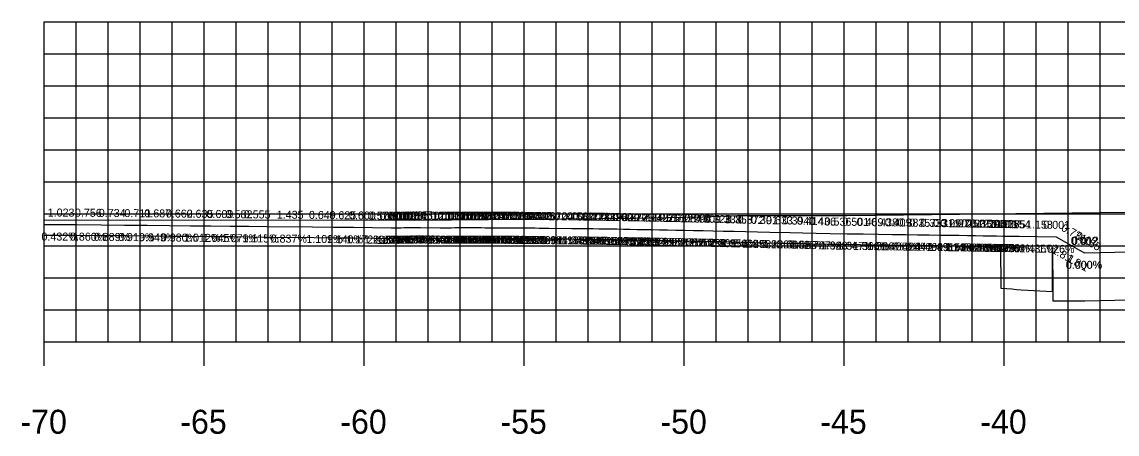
# Model space of a CAD drawing. Extents: x 40011 to 50684, y 49949 to 72236.
# Drawn here: x 41624.51 to 41658.73, y 67932.31 to 67945.2 of the extents above; entities that cross this region are included whole.
import ezdxf

# ---------------------------------------------------------------- set-up
doc = ezdxf.new("R2010")
doc.units = 0
for name, color, linetype in [('10', 7, 'Continuous'), ('51', 7, 'Continuous'), ('52', 7, 'Continuous'), ('53', 7, 'Continuous'), ('54', 7, 'Continuous'), ('55', 7, 'Continuous'), ('57', 7, 'Continuous'), ('58', 7, 'Continuous'), ('59', 7, 'Continuous')]:
    doc.layers.add(name, color=color, linetype=linetype)

msp = doc.modelspace()

# ---------------------------------------------------------------- linework, layer by layer
at = {"layer": '51'}
for p, q in [((41625.205, 67935.196), (41625.205, 67945.196)), ((41625.205, 67945.196), (41625.955, 67945.196)), ((41625.205, 67940.196), (41625.955, 67940.196)), ((41625.205, 67935.196), (41625.955, 67935.196))]:
    msp.add_line(p, q, dxfattribs=at)
at = {"layer": '52'}
for p, q in [((41625.205, 67935.196), (41765.205, 67935.196)), ((41625.205, 67934.446), (41625.205, 67935.196)), ((41630.205, 67934.446), (41630.205, 67935.196)), ((41635.205, 67934.446), (41635.205, 67935.196)), ((41640.205, 67934.446), (41640.205, 67935.196)), ((41645.205, 67934.446), (41645.205, 67935.196)), ((41650.205, 67934.446), (41650.205, 67935.196)), ((41655.205, 67934.446), (41655.205, 67935.196))]:
    msp.add_line(p, q, dxfattribs=at)
at = {"layer": '53'}
for p, q in [((41625.205, 67944.196), (41765.205, 67944.196)), ((41625.205, 67943.196), (41765.205, 67943.196)), ((41625.205, 67942.196), (41765.205, 67942.196)), ((41625.205, 67941.196), (41765.205, 67941.196)), ((41625.205, 67939.196), (41765.205, 67939.196)), ((41625.205, 67938.196), (41765.205, 67938.196)), ((41625.205, 67937.196), (41765.205, 67937.196)), ((41625.205, 67936.196), (41765.205, 67936.196))]:
    msp.add_line(p, q, dxfattribs=at)
at = {"layer": '54'}
for p, q in [((41626.205, 67935.196), (41626.205, 67945.196)), ((41627.205, 67935.196), (41627.205, 67945.196)), ((41628.205, 67935.196), (41628.205, 67945.196)), ((41629.205, 67935.196), (41629.205, 67945.196)), ((41631.205, 67935.196), (41631.205, 67945.196)), ((41632.205, 67935.196), (41632.205, 67945.196)), ((41633.205, 67935.196), (41633.205, 67945.196)), ((41634.205, 67935.196), (41634.205, 67945.196)), ((41636.205, 67935.196), (41636.205, 67945.196)), ((41637.205, 67935.196), (41637.205, 67945.196)), ((41638.205, 67935.196), (41638.205, 67945.196)), ((41639.205, 67935.196), (41639.205, 67945.196)), ((41641.205, 67935.196), (41641.205, 67945.196)), ((41642.205, 67935.196), (41642.205, 67945.196)), ((41643.205, 67935.196), (41643.205, 67945.196)), ((41644.205, 67935.196), (41644.205, 67945.196)), ((41646.205, 67935.196), (41646.205, 67945.196)), ((41647.205, 67935.196), (41647.205, 67945.196)), ((41648.205, 67935.196), (41648.205, 67945.196)), ((41649.205, 67935.196), (41649.205, 67945.196)), ((41651.205, 67935.196), (41651.205, 67945.196)), ((41652.205, 67935.196), (41652.205, 67945.196)), ((41653.205, 67935.196), (41653.205, 67945.196)), ((41654.205, 67935.196), (41654.205, 67945.196)), ((41656.205, 67935.196), (41656.205, 67945.196)), ((41657.205, 67935.196), (41657.205, 67945.196)), ((41658.205, 67935.196), (41658.205, 67945.196))]:
    msp.add_line(p, q, dxfattribs=at)
at = {"layer": '55'}
for p, q in [((41625.205, 67945.196), (41765.205, 67945.196)), ((41625.205, 67935.196), (41625.205, 67945.196)), ((41630.205, 67935.196), (41630.205, 67945.196)), ((41635.205, 67935.196), (41635.205, 67945.196)), ((41640.205, 67935.196), (41640.205, 67945.196)), ((41645.205, 67935.196), (41645.205, 67945.196)), ((41650.205, 67935.196), (41650.205, 67945.196)), ((41655.205, 67935.196), (41655.205, 67945.196)), ((41625.205, 67940.196), (41765.205, 67940.196)), ((41625.205, 67935.196), (41765.205, 67935.196))]:
    msp.add_line(p, q, dxfattribs=at)
at = {"layer": '57'}
msp.add_lwpolyline([(41625.205, 67939.009), (41636.789, 67939), (41643.679, 67939.064), (41645.788, 67939.097), (41646.861, 67939.141), (41650.296, 67939.147), (41661.708, 67939.276), (41667.247, 67938.892), (41667.308, 67938.887), (41667.339, 67938.884), (41667.494, 67938.865), (41667.638, 67938.857), (41671.342, 67938.777), (41671.416, 67938.767), (41674.766, 67938.672), (41674.829, 67938.676), (41674.835, 67938.674), (41675.468, 67938.279), (41675.488, 67938.267), (41697.725, 67938.64)], dxfattribs=at)
at = {"layer": '58'}
msp.add_lwpolyline([(41625.205, 67938.533), (41626.238, 67938.528), (41627.002, 67938.522), (41627.743, 67938.515), (41628.46, 67938.509), (41629.152, 67938.502), (41629.819, 67938.496), (41630.459, 67938.489), (41631.072, 67938.483), (41631.658, 67938.476), (41632.216, 67938.47), (41633.63, 67938.457), (41634.283, 67938.45), (41634.911, 67938.443), (41635.514, 67938.435), (41636.093, 67938.429), (41636.096, 67938.434), (41636.195, 67938.43), (41636.294, 67938.431), (41636.394, 67938.432), (41636.494, 67938.433), (41636.595, 67938.434), (41636.697, 67938.435), (41636.799, 67938.436), (41636.902, 67938.437), (41637.006, 67938.437), (41637.62, 67938.431), (41637.731, 67938.431), (41637.843, 67938.432), (41637.955, 67938.432), (41638.068, 67938.433), (41638.181, 67938.433), (41638.296, 67938.433), (41638.411, 67938.433), (41638.527, 67938.433), (41638.644, 67938.433), (41638.762, 67938.433), (41638.881, 67938.433), (41639.001, 67938.432), (41639.122, 67938.432), (41639.244, 67938.431), (41639.367, 67938.431), (41639.491, 67938.43), (41639.616, 67938.43), (41639.743, 67938.429), (41639.87, 67938.428), (41639.999, 67938.427), (41640.129, 67938.426), (41640.261, 67938.425), (41640.394, 67938.423), (41640.529, 67938.422), (41640.668, 67938.421), (41640.812, 67938.419), (41640.959, 67938.417), (41641.687, 67938.41), (41641.843, 67938.408), (41642.003, 67938.406), (41642.168, 67938.404), (41642.337, 67938.402), (41642.513, 67938.4), (41642.693, 67938.397), (41642.88, 67938.394), (41643.073, 67938.391), (41643.272, 67938.388), (41643.479, 67938.384), (41643.692, 67938.38), (41643.914, 67938.376), (41644.144, 67938.372), (41644.382, 67938.368), (41644.63, 67938.363), (41644.887, 67938.358), (41645.156, 67938.352), (41645.435, 67938.346), (41645.727, 67938.34), (41646.031, 67938.333), (41646.35, 67938.326), (41646.683, 67938.318), (41647.033, 67938.31), (41647.4, 67938.301), (41647.786, 67938.291), (41648.192, 67938.281), (41648.814, 67938.274), (41649.222, 67938.263), (41649.668, 67938.25), (41650.209, 67938.243), (41650.715, 67938.236), (41651.186, 67938.23), (41651.627, 67938.224), (41652.039, 67938.217), (41652.423, 67938.212), (41652.781, 67938.207), (41653.115, 67938.202), (41653.426, 67938.197), (41653.716, 67938.193), (41653.987, 67938.189), (41654.239, 67938.185), (41654.474, 67938.181), (41654.693, 67938.177), (41654.897, 67938.174), (41655.087, 67938.171), (41655.094, 67936.875), (41655.271, 67936.861), (41655.436, 67936.848), (41655.589, 67936.835), (41655.732, 67936.823), (41656.709, 67936.766), (41656.712, 67938.146), (41656.714, 67938.146), (41656.723, 67936.768), (41656.724, 67936.476), (41657.538, 67936.476), (41657.55, 67936.476), (41657.723, 67936.476), (41657.725, 67936.476), (41661.933, 67936.565)], dxfattribs=at)
at = {"layer": '59'}
msp.add_lwpolyline([(41625.205, 67938.862), (41626.228, 67938.858), (41626.984, 67938.851), (41627.718, 67938.845), (41628.429, 67938.838), (41629.116, 67938.832), (41629.778, 67938.825), (41630.413, 67938.819), (41631.022, 67938.812), (41631.604, 67938.806), (41632.158, 67938.8), (41633.594, 67938.788), (41634.243, 67938.781), (41634.868, 67938.774), (41635.468, 67938.767), (41636.044, 67938.76), (41636.144, 67938.761), (41636.245, 67938.762), (41636.347, 67938.763), (41636.449, 67938.764), (41636.551, 67938.765), (41636.655, 67938.766), (41636.759, 67938.767), (41636.863, 67938.768), (41636.969, 67938.768), (41637.58, 67938.762), (41637.693, 67938.762), (41637.806, 67938.763), (41637.92, 67938.763), (41638.034, 67938.764), (41638.15, 67938.764), (41638.266, 67938.764), (41638.383, 67938.764), (41638.501, 67938.764), (41638.62, 67938.764), (41638.74, 67938.764), (41638.86, 67938.764), (41638.982, 67938.763), (41639.105, 67938.763), (41639.229, 67938.762), (41639.354, 67938.762), (41639.48, 67938.761), (41639.607, 67938.761), (41639.735, 67938.76), (41639.865, 67938.759), (41639.996, 67938.758), (41640.128, 67938.757), (41640.262, 67938.756), (41640.397, 67938.754), (41640.534, 67938.753), (41640.676, 67938.752), (41640.822, 67938.75), (41640.972, 67938.748), (41641.695, 67938.742), (41641.853, 67938.74), (41642.016, 67938.738), (41642.183, 67938.735), (41642.356, 67938.733), (41642.533, 67938.731), (41642.717, 67938.728), (41642.906, 67938.725), (41643.102, 67938.722), (41643.304, 67938.719), (41643.514, 67938.715), (41643.731, 67938.711), (41643.955, 67938.707), (41644.188, 67938.703), (41644.43, 67938.699), (41644.681, 67938.694), (41644.943, 67938.688), (41645.215, 67938.683), (41645.499, 67938.677), (41645.794, 67938.671), (41646.103, 67938.664), (41646.426, 67938.656), (41646.765, 67938.649), (41647.119, 67938.64), (41647.491, 67938.631), (41647.882, 67938.622), (41648.516, 67938.614), (41648.91, 67938.604), (41649.324, 67938.593), (41649.76, 67938.581), (41650.296, 67938.574), (41650.797, 67938.567), (41651.266, 67938.561), (41651.704, 67938.554), (41652.114, 67938.549), (41652.496, 67938.543), (41652.853, 67938.538), (41653.186, 67938.533), (41653.496, 67938.529), (41653.786, 67938.524), (41654.056, 67938.52), (41654.308, 67938.516), (41654.543, 67938.512), (41654.762, 67938.509), (41654.966, 67938.505), (41655.157, 67938.502), (41655.168, 67938.502), (41655.345, 67938.499), (41655.511, 67938.496), (41655.665, 67938.494), (41656.823, 67938.477), (41656.824, 67938.477), (41657.555, 67938.064), (41657.711, 67937.977), (41657.723, 67937.977), (41657.724, 67937.977), (41661.933, 67938.067)], dxfattribs=at)

# ---------------------------------------------------------------- texts
at = {"layer": '10'}
for s, rotation, p in [('1.023', 359.7527, (41625.316, 67939.112)), ('0.756', 359.5071, (41626.167, 67939.108)), ('0.734', 359.4905, (41626.912, 67939.102)), ('0.711', 359.4736, (41627.712, 67939.095)), ('0.687', 359.4563, (41628.334, 67939.089)), ('0.662', 359.4385, (41629.008, 67939.083)), ('0.635', 359.4202, (41629.655, 67939.076)), ('0.609', 359.4013, (41630.277, 67939.07)), ('0.582', 359.3817, (41630.876, 67939.064)), ('0.555', 359.3614, (41631.441, 67939.058)), ('1.435', 359.5204, (41632.473, 67939.047)), ('0.649', 359.3645, (41633.477, 67939.039)), ('0.625', 359.3467, (41634.117, 67939.032)), ('0.600', 359.3283, (41634.728, 67939.025)), ('0.576', 359.3094, (41635.318, 67939.018)), ('0.100', 0.7491, (41635.688, 67939.005)), ('0.101', 0.6963, (41635.826, 67939.007)), ('0.101', 0.6443, (41635.928, 67939.009)), ('0.102', 0.5932, (41635.995, 67939.01)), ('0.103', 0.5429, (41636.095, 67939.011)), ('0.103', 0.4934, (41636.198, 67939.012)), ('0.104', 0.4448, (41636.301, 67939.013)), ('0.105', 0.3969, (41636.406, 67939.015)), ('0.105', 0.3499, (41636.511, 67939.016)), ('0.612', 359.3864, (41636.875, 67939.019)), ('0.112', 0.2959, (41637.273, 67939.01)), ('0.113', 0.252, (41637.384, 67939.011)), ('0.114', 0.2087, (41637.497, 67939.012)), ('0.115', 0.1661, (41637.612, 67939.012)), ('0.115', 0.1242, (41637.727, 67939.013)), ('0.116', 0.0828, (41637.843, 67939.013)), ('0.117', 0.0422, (41637.962, 67939.014)), ('0.118', 0.0021, (41638.078, 67939.014)), ('0.119', 359.9627, (41638.196, 67939.014)), ('0.120', 359.924, (41638.278, 67939.015)), ('0.121', 359.8858, (41638.436, 67939.015)), ('0.122', 359.8483, (41638.522, 67939.015)), ('0.123', 359.8114, (41638.642, 67939.014)), ('0.124', 359.7751, (41638.766, 67939.014)), ('0.125', 359.7394, (41638.89, 67939.014)), ('0.126', 359.7043, (41639.016, 67939.014)), ('0.127', 359.6698, (41639.144, 67939.013)), ('0.128', 359.6359, (41639.271, 67939.013)), ('0.130', 359.6026, (41639.399, 67939.012)), ('0.131', 359.5698, (41639.567, 67939.011)), ('0.132', 359.5376, (41639.663, 67939.011)), ('0.134', 359.506, (41639.794, 67939.01)), ('0.135', 359.4749, (41639.928, 67939.009)), ('0.138', 359.4443, (41640.065, 67939.008)), ('0.142', 359.4138, (41640.205, 67939.006)), ('0.146', 359.3833, (41640.347, 67939.005)), ('0.150', 359.3529, (41640.496, 67939.004)), ('0.724', 359.4593, (41640.896, 67938.999)), ('0.158', 359.3192, (41641.374, 67938.995)), ('0.162', 359.288, (41641.536, 67938.994)), ('0.167', 359.2567, (41641.7, 67938.992)), ('0.172', 359.2255, (41641.873, 67938.99)), ('0.178', 359.1943, (41642.046, 67938.987)), ('0.183', 359.1631, (41642.226, 67938.985)), ('0.189', 359.1319, (41642.413, 67938.983)), ('0.196', 359.1008, (41642.604, 67938.98)), ('0.202', 359.0698, (41642.769, 67938.977)), ('0.209', 359.0388, (41642.973, 67938.974)), ('0.217', 359.0079, (41643.226, 67938.97)), ('0.225', 358.9771, (41643.407, 67938.967)), ('0.233', 358.9464, (41643.635, 67938.963)), ('0.242', 358.9159, (41643.874, 67938.959)), ('0.251', 358.8854, (41644.157, 67938.954)), ('0.261', 358.8552, (41644.413, 67938.949)), ('0.272', 358.825, (41644.647, 67938.945)), ('0.284', 358.7951, (41644.921, 67938.939)), ('0.296', 358.7653, (41645.21, 67938.933)), ('0.309', 358.7358, (41645.512, 67938.927)), ('0.323', 358.7065, (41645.829, 67938.92)), ('0.338', 358.6774, (41646.159, 67938.913)), ('0.355', 358.6486, (41646.505, 67938.905)), ('0.372', 358.6201, (41646.872, 67938.896)), ('0.391', 358.5918, (41647.288, 67938.886)), ('0.633', 359.2921, (41647.759, 67938.873)), ('0.394', 358.5108, (41648.276, 67938.87)), ('0.414', 358.48, (41648.719, 67938.859)), ('0.436', 358.4495, (41649.105, 67938.849)), ('0.536', 359.2391, (41649.589, 67938.833)), ('0.501', 359.2283, (41650.146, 67938.826)), ('0.469', 359.2174, (41650.591, 67938.82)), ('0.438', 359.2062, (41651.045, 67938.814)), ('0.409', 359.1948, (41651.469, 67938.808)), ('0.382', 359.183, (41651.869, 67938.802)), ('0.357', 359.171, (41652.237, 67938.797)), ('0.333', 359.1586, (41652.58, 67938.792)), ('0.311', 359.1458, (41652.979, 67938.786)), ('0.290', 359.1326, (41653.203, 67938.783)), ('0.270', 359.119, (41653.485, 67938.779)), ('0.252', 359.105, (41653.747, 67938.775)), ('0.235', 359.0904, (41653.988, 67938.771)), ('0.219', 359.0753, (41654.255, 67938.767)), ('0.204', 359.0596, (41654.427, 67938.764)), ('0.190', 359.0433, (41654.662, 67938.761)), ('0.011', 360, (41654.797, 67938.752)), ('0.177', 359.0268, (41654.86, 67938.758)), ('0.165', 359.0091, (41655.029, 67938.755)), ('0.154', 358.9907, (41655.189, 67938.752)), ('1.158', 359.1772, (41655.883, 67938.741)), ('0.001', 359.4124, (41656.422, 67938.731)), ('0.731', 330.5468, (41656.961, 67938.687)), ('0.155', 330.7156, (41657.404, 67938.436)), ('0.432%', 359.7527, (41625.121, 67938.363)), ('0.860%', 359.5071, (41626.01, 67938.36)), ('0.889%', 359.4905, (41626.755, 67938.353)), ('0.919%', 359.4736, (41627.514, 67938.347)), ('0.949%', 359.4563, (41628.172, 67938.341)), ('0.980%', 359.4385, (41628.85, 67938.334)), ('1.012%', 359.4202, (41629.577, 67938.327)), ('1.045%', 359.4013, (41630.157, 67938.321)), ('1.079%', 359.3817, (41630.754, 67938.315)), ('1.115%', 359.3614, (41631.4, 67938.308)), ('0.837%', 359.5204, (41632.281, 67938.299)), ('1.109%', 359.3645, (41633.398, 67938.29)), ('1.140%', 359.3467, (41634.034, 67938.283)), ('1.172%', 359.3283, (41634.65, 67938.276)), ('1.205%', 359.3094, (41635.198, 67938.27)), ('-1.308%', 0.7491, (41635.488, 67938.252)), ('-1.215%', 0.6963, (41635.627, 67938.255)), ('-1.125%', 0.6443, (41635.728, 67938.256)), ('-1.035%', 0.5932, (41635.789, 67938.257)), ('-0.948%', 0.5429, (41635.851, 67938.259)), ('-0.861%', 0.4934, (41635.994, 67938.261)), ('-0.776%', 0.4448, (41636.06, 67938.262)), ('-0.693%', 0.3969, (41636.161, 67938.263)), ('-0.611%', 0.3499, (41636.344, 67938.265)), ('1.071%', 359.3864, (41636.756, 67938.271)), ('-0.517%', 0.2959, (41637.027, 67938.259)), ('-0.440%', 0.252, (41637.096, 67938.26)), ('-0.364%', 0.2087, (41637.21, 67938.261)), ('-0.290%', 0.1661, (41637.327, 67938.262)), ('-0.217%', 0.1242, (41637.482, 67938.262)), ('-0.145%', 0.0828, (41637.594, 67938.263)), ('-0.074%', 0.0422, (41637.672, 67938.264)), ('-0.004%', 0.0021, (41637.789, 67938.264)), ('0.065%', 359.9627, (41637.967, 67938.265)), ('0.133%', 359.924, (41638.125, 67938.265)), ('0.199%', 359.8858, (41638.244, 67938.265)), ('0.265%', 359.8483, (41638.328, 67938.265)), ('0.329%', 359.8114, (41638.45, 67938.265)), ('0.393%', 359.7751, (41638.571, 67938.265)), ('0.455%', 359.7394, (41638.695, 67938.265)), ('0.516%', 359.7043, (41638.86, 67938.264)), ('0.576%', 359.6698, (41638.949, 67938.264)), ('0.635%', 359.6359, (41639.075, 67938.264)), ('0.694%', 359.6026, (41639.201, 67938.263)), ('0.751%', 359.5698, (41639.375, 67938.262)), ('0.807%', 359.5376, (41639.468, 67938.262)), ('0.862%', 359.506, (41639.6, 67938.261)), ('0.916%', 359.4749, (41639.77, 67938.26)), ('0.970%', 359.4443, (41639.869, 67938.259)), ('1.023%', 359.4138, (41640.048, 67938.258)), ('1.076%', 359.3833, (41640.191, 67938.257)), ('1.129%', 359.3529, (41640.377, 67938.255)), ('0.944%', 359.4593, (41640.732, 67938.251)), ('1.188%', 359.3192, (41641.255, 67938.247)), ('1.243%', 359.288, (41641.374, 67938.246)), ('1.297%', 359.2567, (41641.541, 67938.244)), ('1.352%', 359.2255, (41641.71, 67938.242)), ('1.406%', 359.1943, (41641.882, 67938.24)), ('1.461%', 359.1631, (41642.101, 67938.237)), ('1.515%', 359.1319, (41642.289, 67938.234)), ('1.569%', 359.1008, (41642.441, 67938.232)), ('1.624%', 359.0698, (41642.64, 67938.229)), ('1.678%', 359.0388, (41642.848, 67938.226)), ('1.732%', 359.0079, (41643.062, 67938.223)), ('1.785%', 358.9771, (41643.282, 67938.219)), ('1.839%', 358.9464, (41643.509, 67938.216)), ('1.892%', 358.9159, (41643.747, 67938.211)), ('1.946%', 358.8854, (41643.989, 67938.207)), ('1.998%', 358.8552, (41644.248, 67938.202)), ('2.051%', 358.825, (41644.517, 67938.197)), ('2.103%', 358.7951, (41644.794, 67938.192)), ('2.155%', 358.7653, (41645.083, 67938.186)), ('2.207%', 358.7358, (41645.349, 67938.18)), ('2.258%', 358.7065, (41645.664, 67938.173)), ('2.309%', 358.6774, (41645.992, 67938.166)), ('2.359%', 358.6486, (41646.338, 67938.159)), ('2.409%', 358.6201, (41646.7, 67938.15)), ('2.458%', 358.5918, (41647.082, 67938.141)), ('1.236%', 359.2921, (41647.639, 67938.125)), ('2.600%', 358.5108, (41648.108, 67938.124)), ('2.653%', 358.48, (41648.512, 67938.114)), ('2.707%', 358.4495, (41648.94, 67938.103)), ('1.328%', 359.2391, (41649.469, 67938.085)), ('1.347%', 359.2283, (41649.986, 67938.078)), ('1.366%', 359.2174, (41650.47, 67938.071)), ('1.386%', 359.2062, (41650.924, 67938.065)), ('1.405%', 359.1948, (41651.347, 67938.059)), ('1.426%', 359.183, (41651.743, 67938.054)), ('1.447%', 359.171, (41652.111, 67938.049)), ('1.469%', 359.1586, (41652.455, 67938.044)), ('1.491%', 359.1458, (41652.816, 67938.039)), ('1.514%', 359.1326, (41653.117, 67938.034)), ('1.538%', 359.119, (41653.36, 67938.031)), ('0.002', 360, (41657.284, 67938.227)), ('0.012', 360, (41657.316, 67938.227)), ('1.562%', 359.105, (41653.621, 67938.027)), ('1.588%', 359.0904, (41653.865, 67938.023)), ('1.614%', 359.0753, (41654.128, 67938.019)), ('1.641%', 359.0596, (41654.339, 67938.016)), ('1.670%', 359.0433, (41654.5, 67938.013)), ('0.000%', 360, (41654.571, 67938.002)), ('1.699%', 359.0268, (41654.693, 67938.01)), ('1.730%', 359.0091, (41654.867, 67938.007)), ('1.762%', 358.9907, (41655.027, 67938.005)), ('1.436%', 359.1772, (41655.68, 67937.993)), ('1.026%', 359.4124, (41656.265, 67937.983)), ('1.8:1', 330.5468, (41656.664, 67937.993)), ('1.8:1', 330.7156, (41657.108, 67937.742)), ('0.000%', 360, (41657.125, 67937.477)), ('0.000%', 360, (41657.132, 67937.477))]:
    msp.add_text(s, height=0.25, rotation=rotation, dxfattribs=at).set_placement(p)
at = {"layer": '51'}
msp.add_text('-', height=0.0001, dxfattribs=at).set_placement((41625.205, 67935.196))
at = {"layer": '52'}
for s, p in [('-70', (41624.466, 67932.321)), ('-65', (41629.46, 67932.321)), ('-60', (41634.46, 67932.321)), ('-55', (41639.462, 67932.321)), ('-50', (41644.462, 67932.321)), ('-45', (41649.457, 67932.321)), ('-40', (41654.457, 67932.321))]:
    msp.add_text(s, height=0.75, dxfattribs=at).set_placement(p)

doc.saveas('drawing.dxf')
